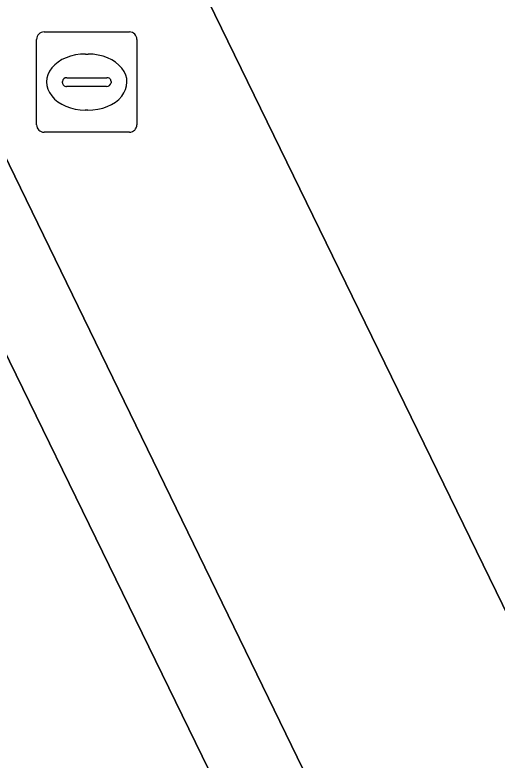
# Model space of a CAD drawing. Extents: x 160455 to 162082, y 388339 to 389736.
# Drawn here: x 160961.36 to 160966.17, y 388866.73 to 388874.16 of the extents above; entities that cross this region are included whole.
import ezdxf

# ---------------------------------------------------------------- set-up
doc = ezdxf.new("R2010")
doc.units = 0
for name, color, linetype in [('IMGEO_Fietspad_gesloten', 7, 'Continuous'), ('IMGEO_Parkeervlak_open', 7, 'Continuous'), ('IMGEO_Rijbaan_lokaal_gesloten', 7, 'Continuous'), ('IMGEO_Rioolput', 7, 'Continuous'), ('IMGEO_Verkeerseiland_open', 7, 'Continuous')]:
    doc.layers.add(name, color=color, linetype=linetype)

msp = doc.modelspace()

# ---------------------------------------------------------------- linework, layer by layer
at = {"layer": 'IMGEO_Fietspad_gesloten'}
msp.add_lwpolyline([(160955.877, 388881.838), (160955.343, 388882.949), (160953.268, 388887.192), (160951.4, 388886.278), (160953.466, 388882.047), (160954.001, 388880.949), (160965.786, 388856.765), (160967.666, 388857.68)], close=True, dxfattribs=at)
at = {"layer": 'IMGEO_Parkeervlak_open'}
for points in [[(160969.497, 388861.591), (160968.187, 388864.266), (160961.661, 388877.643), (160957.06, 388887.139)], [(160956.644, 388882.253), (160965.731, 388863.567)]]:
    msp.add_lwpolyline(points, dxfattribs=at)
at = {"layer": 'IMGEO_Rijbaan_lokaal_gesloten'}
msp.add_lwpolyline([(160962.915, 388889.829), (160962.088, 388891.509), (160956.304, 388888.678), (160957.06, 388887.139), (160961.661, 388877.643), (160968.187, 388864.266), (160969.497, 388861.591), (160975.309, 388864.442), (160973.65, 388867.857), (160967.325, 388880.794)], close=True, dxfattribs=at)
at = {"layer": 'IMGEO_Rioolput'}
for p, q in [((160961.6539, 388873.9915), (160962.5061, 388873.9915)), ((160961.5795, 388873.0649), (160961.5795, 388873.9171)), ((160962.5805, 388873.9171), (160962.5805, 388873.0649)), ((160962.0675, 388873.7707), (160962.0925, 388873.7707)), ((160961.8379, 388873.4849), (160961.8379, 388873.4971)), ((160961.881, 388873.5343), (160962.2789, 388873.5343)), ((160962.322, 388873.4971), (160962.322, 388873.4849)), ((160962.2755, 388873.4477), (160961.8776, 388873.4477)), ((160962.0895, 388873.2113), (160962.0646, 388873.2113)), ((160962.5061, 388872.9905), (160961.6539, 388872.9905))]:
    msp.add_line(p, q, dxfattribs=at)
for points in [[(160961.6539, 388873.9915), (160962.5061, 388873.9915)], [(160961.5795, 388873.0649), (160961.5795, 388873.9171)], [(160962.5805, 388873.9171), (160962.5805, 388873.0649)], [(160962.5061, 388872.9905), (160961.6539, 388872.9905)]]:
    msp.add_lwpolyline(points, dxfattribs=at)
for centre, radius, start, end in [((160961.656, 388873.915), 0.0765, 91.55205, 178.44795), ((160961.656, 388873.915), 0.0765, 91.55205, 178.44795), ((160962.504, 388873.915), 0.0765, 1.55205, 88.44795), ((160962.504, 388873.915), 0.0765, 1.55205, 88.44795), ((160961.8781, 388873.4941), 0.0403, 85.87752, 175.75265), ((160962.2834, 388873.4959), 0.0386, 1.73085, 96.63898), ((160961.8746, 388873.4842), 0.0366, 178.93798, 274.71019), ((160962.2794, 388873.4905), 0.043, 264.86636, 352.45326), ((160961.656, 388873.067), 0.0765, 181.55205, 268.44795), ((160961.656, 388873.067), 0.0765, 181.55205, 268.44795), ((160962.504, 388873.067), 0.0765, 271.55205, 358.44795), ((160962.504, 388873.067), 0.0765, 271.55205, 358.44795)]:
    msp.add_arc(centre, radius, start, end, dxfattribs=at)
for centre, major_axis, ratio, start_param, end_param in [((160962.066, 388873.491), (-0.3872, 0.002), 0.722429, 4.712389, 7.853982), ((160962.091, 388873.491), (-0.3901, 0.002), 0.717154, 1.570796, 4.712389)]:
    msp.add_ellipse(centre, major_axis=major_axis, ratio=ratio, start_param=start_param, end_param=end_param, dxfattribs=at)
at = {"layer": 'IMGEO_Verkeerseiland_open'}
for points in [[(160956.449, 388883.217), (160956.551, 388883.567), (160955.343, 388882.949), (160955.877, 388881.838), (160967.666, 388857.68), (160970.682, 388859.148), (160969.497, 388861.591)], [(160965.731, 388863.567), (160956.644, 388882.253)]]:
    msp.add_lwpolyline(points, dxfattribs=at)

doc.saveas('drawing.dxf')
